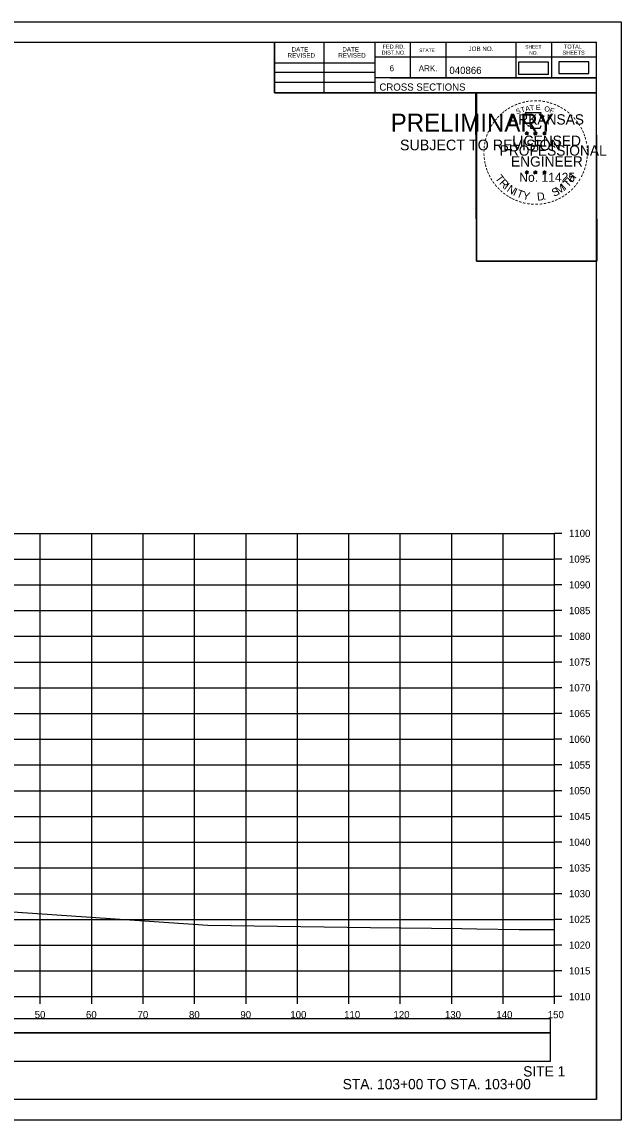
# Model space of a CAD drawing. Extents: x 1370565 to 1374448, y 301010 to 304637.
# Drawn here: x 1370781.5 to 1370898, y 301223.8 to 301437.2 of the extents above; entities that cross this region are included whole.
import ezdxf

# ---------------------------------------------------------------- set-up
doc = ezdxf.new("R2010")
doc.units = 0
for name, color, linetype in [('Default', 7, 'Continuous'), ('R_Axis', 7, 'Continuous'), ('R_Axis Annot', 7, 'Continuous'), ('R_Border', 7, 'Continuous'), ('R_Border PE', 7, 'Continuous'), ('R_Border Prem', 7, 'Continuous'), ('R_Draft', 7, 'Continuous'), ('R_Drive', 7, 'Continuous'), ('R_Exist Surface', 7, 'Continuous'), ('R_Grid', 7, 'Continuous'), ('R_No Plot', 7, 'Continuous')]:
    doc.layers.add(name, color=color, linetype=linetype)

msp = doc.modelspace()

# ---------------------------------------------------------------- linework, layer by layer
at = {"layer": 'Default'}
msp.add_lwpolyline([(1370878.02, 301427.05), (1370883.85, 301427.05), (1370883.85, 301429.36), (1370878.02, 301429.36)], close=True, dxfattribs=at)
at = {"layer": 'R_Axis'}
for p, q in [((1370885.03, 301247.81), (1370885.03, 301337.81)), ((1370886.43, 301337.81), (1370885.03, 301337.81)), ((1370886.43, 301332.81), (1370885.03, 301332.81)), ((1370886.43, 301327.81), (1370885.03, 301327.81)), ((1370886.43, 301322.81), (1370885.03, 301322.81)), ((1370886.43, 301317.81), (1370885.03, 301317.81)), ((1370886.43, 301312.81), (1370885.03, 301312.81)), ((1370886.43, 301307.81), (1370885.03, 301307.81)), ((1370886.43, 301302.81), (1370885.03, 301302.81)), ((1370886.43, 301297.81), (1370885.03, 301297.81)), ((1370886.43, 301292.81), (1370885.03, 301292.81)), ((1370886.43, 301287.81), (1370885.03, 301287.81)), ((1370886.43, 301282.81), (1370885.03, 301282.81)), ((1370886.43, 301277.81), (1370885.03, 301277.81)), ((1370886.43, 301272.81), (1370885.03, 301272.81)), ((1370886.43, 301267.81), (1370885.03, 301267.81)), ((1370886.43, 301262.81), (1370885.03, 301262.81)), ((1370886.43, 301257.81), (1370885.03, 301257.81)), ((1370886.43, 301252.81), (1370885.03, 301252.81)), ((1370585.03, 301247.81), (1370885.03, 301247.81)), ((1370785.03, 301246.41), (1370785.03, 301247.81)), ((1370795.03, 301246.41), (1370795.03, 301247.81)), ((1370805.03, 301246.41), (1370805.03, 301247.81)), ((1370815.03, 301246.41), (1370815.03, 301247.81)), ((1370825.03, 301246.41), (1370825.03, 301247.81)), ((1370835.03, 301246.41), (1370835.03, 301247.81)), ((1370845.03, 301246.41), (1370845.03, 301247.81)), ((1370855.03, 301246.41), (1370855.03, 301247.81)), ((1370865.03, 301246.41), (1370865.03, 301247.81)), ((1370875.03, 301246.41), (1370875.03, 301247.81)), ((1370885.03, 301246.41), (1370885.03, 301247.81)), ((1370886.43, 301247.81), (1370885.03, 301247.81))]:
    msp.add_line(p, q, dxfattribs=at)
at = {"layer": 'R_Border'}
for p, q in [((1370577.03, 301433.27), (1370893.21, 301433.27)), ((1370830.57, 301423.39), (1370830.57, 301433.27)), ((1370840.25, 301423.39), (1370840.25, 301433.27)), ((1370850.11, 301433.27), (1370850.11, 301423.39)), ((1370856.95, 301433.27), (1370856.95, 301426.33)), ((1370863.89, 301433.27), (1370863.89, 301426.33)), ((1370877.47, 301433.27), (1370877.47, 301426.33)), ((1370884.41, 301433.27), (1370884.41, 301426.33)), ((1370893.21, 301227.81), (1370893.21, 301433.27)), ((1370830.57, 301429.25), (1370850.11, 301429.25)), ((1370893.21, 301430.33), (1370850.11, 301430.33)), ((1370893.21, 301430.35), (1370893.21, 301430.35)), ((1370830.57, 301427.39), (1370850.11, 301427.39)), ((1370830.57, 301425.45), (1370850.11, 301425.45)), ((1370893.21, 301426.33), (1370850.11, 301426.33)), ((1370853.07, 301426.33), (1370893.21, 301426.33)), ((1370893.21, 301423.39), (1370830.57, 301423.39)), ((1370893.21, 301227.81), (1370577.03, 301227.81))]:
    msp.add_line(p, q, dxfattribs=at)
at = {"layer": 'R_Border PE'}
for p, q in [((1370879.29, 301415.65), (1370879.64, 301415.54)), ((1370879.29, 301415.65), (1370879.54, 301415.6)), ((1370879.29, 301415.65), (1370879.53, 301415.53)), ((1370879.42, 301415.24), (1370879.64, 301415.54)), ((1370879.42, 301415.24), (1370879.55, 301415.48)), ((1370879.42, 301415.24), (1370879.64, 301415.46)), ((1370879.64, 301415.9), (1370879.6, 301415.65)), ((1370879.64, 301415.54), (1370879.64, 301415.9)), ((1370879.64, 301415.9), (1370879.69, 301415.65)), ((1370879.99, 301415.65), (1370879.64, 301415.54)), ((1370879.85, 301415.24), (1370879.64, 301415.54)), ((1370879.85, 301415.24), (1370879.64, 301415.45)), ((1370879.99, 301415.65), (1370879.7, 301415.6)), ((1370879.85, 301415.24), (1370879.72, 301415.53)), ((1370879.99, 301415.65), (1370879.78, 301415.55)), ((1370880.96, 301415.65), (1370881.31, 301415.54)), ((1370880.96, 301415.65), (1370881.21, 301415.6)), ((1370880.96, 301415.65), (1370881.2, 301415.53)), ((1370881.09, 301415.24), (1370881.31, 301415.54)), ((1370881.09, 301415.24), (1370881.22, 301415.48)), ((1370881.09, 301415.24), (1370881.31, 301415.46)), ((1370881.31, 301415.9), (1370881.27, 301415.65)), ((1370881.31, 301415.54), (1370881.31, 301415.9)), ((1370881.31, 301415.9), (1370881.36, 301415.65)), ((1370881.66, 301415.65), (1370881.31, 301415.54)), ((1370881.52, 301415.24), (1370881.31, 301415.54)), ((1370881.52, 301415.24), (1370881.31, 301415.45)), ((1370881.66, 301415.65), (1370881.37, 301415.6)), ((1370881.52, 301415.24), (1370881.39, 301415.53)), ((1370881.66, 301415.65), (1370881.45, 301415.55)), ((1370882.72, 301415.64), (1370883.07, 301415.53)), ((1370882.72, 301415.64), (1370882.98, 301415.59)), ((1370882.72, 301415.64), (1370882.96, 301415.51)), ((1370882.86, 301415.23), (1370883.07, 301415.53)), ((1370882.86, 301415.23), (1370882.98, 301415.47)), ((1370882.86, 301415.23), (1370883.07, 301415.45)), ((1370883.07, 301415.89), (1370883.03, 301415.64)), ((1370883.07, 301415.53), (1370883.07, 301415.89)), ((1370883.07, 301415.89), (1370883.12, 301415.64)), ((1370883.42, 301415.64), (1370883.07, 301415.53)), ((1370883.29, 301415.23), (1370883.07, 301415.53)), ((1370883.29, 301415.23), (1370883.07, 301415.44)), ((1370883.42, 301415.64), (1370883.13, 301415.59)), ((1370883.29, 301415.23), (1370883.15, 301415.52)), ((1370883.42, 301415.64), (1370883.22, 301415.53)), ((1370879.29, 301408.08), (1370879.64, 301407.96)), ((1370879.29, 301408.08), (1370879.54, 301408.03)), ((1370879.29, 301408.08), (1370879.52, 301407.95)), ((1370879.42, 301407.67), (1370879.64, 301407.96)), ((1370879.42, 301407.67), (1370879.55, 301407.91)), ((1370879.42, 301407.67), (1370879.63, 301407.88)), ((1370879.64, 301408.33), (1370879.59, 301408.08)), ((1370879.85, 301407.67), (1370879.63, 301407.88)), ((1370879.64, 301407.96), (1370879.64, 301408.33)), ((1370879.64, 301408.33), (1370879.68, 301408.08)), ((1370879.98, 301408.08), (1370879.64, 301407.96)), ((1370879.85, 301407.67), (1370879.64, 301407.96)), ((1370879.98, 301408.08), (1370879.7, 301408.03)), ((1370879.85, 301407.67), (1370879.71, 301407.96)), ((1370879.98, 301408.08), (1370879.78, 301407.97)), ((1370880.96, 301408.08), (1370881.3, 301407.96)), ((1370880.96, 301408.08), (1370881.21, 301408.03)), ((1370880.96, 301408.08), (1370881.19, 301407.95)), ((1370881.09, 301407.67), (1370881.3, 301407.96)), ((1370881.09, 301407.67), (1370881.21, 301407.91)), ((1370881.09, 301407.67), (1370881.3, 301407.88)), ((1370881.3, 301408.33), (1370881.26, 301408.08)), ((1370881.3, 301407.96), (1370881.3, 301408.33)), ((1370881.3, 301408.33), (1370881.35, 301408.08)), ((1370881.65, 301408.08), (1370881.3, 301407.96)), ((1370881.52, 301407.67), (1370881.3, 301407.96)), ((1370881.52, 301407.67), (1370881.3, 301407.88)), ((1370881.65, 301408.08), (1370881.37, 301408.03)), ((1370881.52, 301407.67), (1370881.38, 301407.96)), ((1370881.65, 301408.08), (1370881.45, 301407.97)), ((1370882.72, 301408.07), (1370883.07, 301407.95)), ((1370882.72, 301408.07), (1370882.98, 301408.02)), ((1370882.72, 301408.07), (1370882.96, 301407.94)), ((1370882.86, 301407.66), (1370883.07, 301407.95)), ((1370882.86, 301407.66), (1370882.98, 301407.9)), ((1370882.86, 301407.66), (1370883.07, 301407.87)), ((1370883.07, 301408.32), (1370883.03, 301408.07)), ((1370883.07, 301407.95), (1370883.07, 301408.32)), ((1370883.07, 301408.32), (1370883.12, 301408.07)), ((1370883.42, 301408.07), (1370883.07, 301407.95)), ((1370883.28, 301407.66), (1370883.07, 301407.95)), ((1370883.28, 301407.66), (1370883.07, 301407.87)), ((1370883.42, 301408.07), (1370883.13, 301408.02)), ((1370883.28, 301407.66), (1370883.15, 301407.95)), ((1370883.42, 301408.07), (1370883.21, 301407.96))]:
    msp.add_line(p, q, dxfattribs=at)
for points in [[(1370879.33, 301419.53), (1370879.6, 301418.7)], [(1370882.84, 301418.6), (1370882.98, 301418.89), (1370882.3, 301418.86), (1370882.45, 301419.53), (1370879.33, 301419.53)], [(1370879.82, 301417.1), (1370879.82, 301417.02), (1370880.39, 301417), (1370880.33, 301416.52), (1370882.2, 301416.52), (1370882.4, 301417.06)], [(1370879.64, 301415.9), (1370879.85, 301415.24), (1370879.29, 301415.65), (1370879.99, 301415.65), (1370879.42, 301415.24), (1370879.64, 301415.9)], [(1370881.31, 301415.9), (1370881.52, 301415.24), (1370880.96, 301415.65), (1370881.66, 301415.65), (1370881.09, 301415.24), (1370881.31, 301415.9)], [(1370883.07, 301415.89), (1370883.29, 301415.23), (1370882.72, 301415.64), (1370883.42, 301415.64), (1370882.86, 301415.23), (1370883.07, 301415.89)], [(1370879.64, 301408.33), (1370879.85, 301407.67), (1370879.29, 301408.08), (1370879.98, 301408.08), (1370879.42, 301407.67), (1370879.64, 301408.33)], [(1370881.3, 301408.33), (1370881.52, 301407.67), (1370880.96, 301408.08), (1370881.65, 301408.08), (1370881.09, 301407.67), (1370881.3, 301408.33)], [(1370883.07, 301408.32), (1370883.28, 301407.66), (1370882.72, 301408.07), (1370883.42, 301408.07), (1370882.86, 301407.66), (1370883.07, 301408.32)]]:
    msp.add_lwpolyline(points, dxfattribs=at)
for centre, radius in [((1370879.64, 301415.54), 0.172), ((1370879.64, 301415.54), 0.145), ((1370879.64, 301415.54), 0.116), ((1370879.64, 301415.54), 0.0991), ((1370879.64, 301415.54), 0.0747), ((1370879.64, 301415.54), 0.0495), ((1370879.64, 301415.54), 0.0296), ((1370881.31, 301415.54), 0.172), ((1370881.31, 301415.54), 0.145), ((1370881.31, 301415.54), 0.116), ((1370881.31, 301415.54), 0.0991), ((1370881.31, 301415.54), 0.0747), ((1370881.31, 301415.54), 0.0495), ((1370881.31, 301415.54), 0.0296), ((1370883.07, 301415.53), 0.172), ((1370883.07, 301415.53), 0.145), ((1370883.07, 301415.53), 0.116), ((1370883.07, 301415.53), 0.0991), ((1370883.07, 301415.53), 0.0747), ((1370883.07, 301415.53), 0.0495), ((1370883.07, 301415.53), 0.0296), ((1370879.63, 301407.96), 0.172), ((1370879.63, 301407.96), 0.145), ((1370879.63, 301407.96), 0.116), ((1370879.63, 301407.96), 0.0991), ((1370879.63, 301407.96), 0.0747), ((1370879.63, 301407.96), 0.0495), ((1370879.63, 301407.96), 0.0296), ((1370881.3, 301407.96), 0.172), ((1370881.3, 301407.96), 0.145), ((1370881.3, 301407.96), 0.116), ((1370881.3, 301407.96), 0.0991), ((1370881.3, 301407.96), 0.0747), ((1370881.3, 301407.96), 0.0495), ((1370881.3, 301407.96), 0.0296), ((1370883.07, 301407.95), 0.172), ((1370883.07, 301407.95), 0.145), ((1370883.07, 301407.95), 0.116), ((1370883.07, 301407.95), 0.0991), ((1370883.07, 301407.95), 0.0747), ((1370883.07, 301407.95), 0.0495), ((1370883.07, 301407.95), 0.0296)]:
    msp.add_circle(centre, radius, dxfattribs=at)
at = {"layer": 'R_Drive'}
for points in [[(1370885.89, 301427.13), (1370891.72, 301427.13), (1370891.72, 301429.44), (1370885.89, 301429.44)], [(1370585.82, 301240.8), (1370884.24, 301240.8), (1370884.24, 301243.5), (1370585.82, 301243.5)], [(1370585.82, 301235.27), (1370884.24, 301235.27), (1370884.24, 301240.8), (1370585.82, 301240.8)]]:
    msp.add_lwpolyline(points, close=True, dxfattribs=at)
at = {"layer": 'R_Exist Surface'}
msp.add_lwpolyline([(1370585.03, 301322.82), (1370588.17, 301321.7), (1370635.42, 301304.81), (1370693.69, 301283.04), (1370711.72, 301271.74), (1370714.71, 301269.88), (1370721.38, 301270.69), (1370724.97, 301271.11), (1370732.66, 301271.33), (1370735.03, 301271.39), (1370743.02, 301271.28), (1370745.5, 301271.24), (1370770.29, 301265.44), (1370773.23, 301264.75), (1370777.78, 301264.44), (1370817.58, 301261.66), (1370849.21, 301261.25), (1370867.01, 301261.03), (1370869.92, 301260.96), (1370878.14, 301260.88), (1370885.03, 301260.83)], dxfattribs=at)
at = {"layer": 'R_Grid'}
for p, q in [((1370585.03, 301337.81), (1370885.03, 301337.81)), ((1370785.03, 301247.81), (1370785.03, 301337.81)), ((1370795.03, 301247.81), (1370795.03, 301337.81)), ((1370805.03, 301247.81), (1370805.03, 301337.81)), ((1370815.03, 301247.81), (1370815.03, 301337.81)), ((1370825.03, 301247.81), (1370825.03, 301337.81)), ((1370835.03, 301247.81), (1370835.03, 301337.81)), ((1370845.03, 301247.81), (1370845.03, 301337.81)), ((1370855.03, 301247.81), (1370855.03, 301337.81)), ((1370865.03, 301247.81), (1370865.03, 301337.81)), ((1370875.03, 301247.81), (1370875.03, 301337.81)), ((1370885.03, 301247.81), (1370885.03, 301337.81)), ((1370585.03, 301332.81), (1370885.03, 301332.81)), ((1370585.03, 301327.81), (1370885.03, 301327.81)), ((1370585.03, 301322.81), (1370885.03, 301322.81)), ((1370585.03, 301317.81), (1370885.03, 301317.81)), ((1370585.03, 301312.81), (1370885.03, 301312.81)), ((1370585.03, 301307.81), (1370885.03, 301307.81)), ((1370585.03, 301302.81), (1370885.03, 301302.81)), ((1370585.03, 301297.81), (1370885.03, 301297.81)), ((1370585.03, 301292.81), (1370885.03, 301292.81)), ((1370585.03, 301287.81), (1370885.03, 301287.81)), ((1370585.03, 301282.81), (1370885.03, 301282.81)), ((1370585.03, 301277.81), (1370885.03, 301277.81)), ((1370585.03, 301272.81), (1370885.03, 301272.81)), ((1370585.03, 301267.81), (1370885.03, 301267.81)), ((1370585.03, 301262.81), (1370885.03, 301262.81)), ((1370585.03, 301257.81), (1370885.03, 301257.81)), ((1370585.03, 301252.81), (1370885.03, 301252.81)), ((1370585.03, 301247.81), (1370885.03, 301247.81))]:
    msp.add_line(p, q, dxfattribs=at)
at = {"layer": 'R_No Plot'}
for p, q in [((1370564.63, 301437.17), (1370897.96, 301437.17)), ((1370869.24, 301400.94), (1370869.24, 301400.94)), ((1370564.63, 301223.84), (1370897.96, 301223.84))]:
    msp.add_line(p, q, dxfattribs=at)
for points in [[(1370564.62, 301437.17), (1370897.96, 301437.17), (1370897.96, 301223.83), (1370564.62, 301223.83)], [(1370810.95, 301433.27), (1370830.57, 301433.27), (1370830.57, 301423.39), (1370846.68, 301423.39), (1370869.88, 301423.39), (1370869.88, 301390.72), (1370893.09, 301390.72), (1370893.21, 301227.81), (1370577.03, 301227.81), (1370577.03, 301433.27)], [(1370869.74, 301423.39), (1370893.09, 301423.39), (1370893.23, 301390.72), (1370869.88, 301390.72)]]:
    msp.add_lwpolyline(points, close=True, dxfattribs=at)

# ---------------------------------------------------------------- texts
at = {"layer": 'R_Axis Annot'}
for s, p in [('1100', (1370887.83, 301337.11)), ('1095', (1370887.83, 301332.11)), ('1090', (1370887.83, 301327.11)), ('1085', (1370887.83, 301322.11)), ('1080', (1370887.83, 301317.11)), ('1075', (1370887.83, 301312.11)), ('1070', (1370887.83, 301307.11)), ('1065', (1370887.83, 301302.11)), ('1060', (1370887.83, 301297.11)), ('1055', (1370887.83, 301292.11)), ('1050', (1370887.83, 301287.11)), ('1045', (1370887.83, 301282.11)), ('1040', (1370887.83, 301277.11)), ('1035', (1370887.83, 301272.11)), ('1030', (1370887.83, 301267.11)), ('1025', (1370887.83, 301262.11)), ('1020', (1370887.83, 301257.11)), ('1015', (1370887.83, 301252.11)), ('1010', (1370887.83, 301247.11)), ('50', (1370783.94, 301243.61)), ('60', (1370793.91, 301243.61)), ('70', (1370803.94, 301243.61)), ('80', (1370813.94, 301243.61)), ('90', (1370823.94, 301243.61)), ('100', (1370833.65, 301243.61)), ('110', (1370844.11, 301243.61)), ('120', (1370853.71, 301243.61)), ('130', (1370863.71, 301243.61)), ('140', (1370873.71, 301243.61)), ('150', (1370883.71, 301243.61))]:
    msp.add_text(s, height=1.4, dxfattribs=at).set_placement(p)
at = {"layer": 'R_Border'}
for s, height, p in [('REVISED', 0.879, (1370833.12, 301430.23)), ('DATE', 0.879, (1370833.9, 301431.41)), ('REVISED', 0.879, (1370842.98, 301430.23)), ('DATE', 0.879, (1370843.76, 301431.41)), ('DIST.NO.', 0.782, (1370851.39, 301430.81)), ('FED.RD.', 0.782, (1370851.59, 301431.99)), ('STATE', 0.684, (1370858.71, 301431.31)), ('JOB NO.', 0.879, (1370868.29, 301431.51)), ('SHEET', 0.684, (1370879.33, 301431.99)), ('NO.', 0.684, (1370880.11, 301430.81)), ('SHEETS', 0.782, (1370886.57, 301430.81)), ('TOTAL', 0.782, (1370886.85, 301431.99)), ('6', 1.17, (1370852.95, 301427.59)), ('ARK.', 1.172, (1370858.61, 301427.59)), ('040866', 1.4, (1370864.58, 301427.07)), ('CROSS SECTIONS', 1.4, (1370850.97, 301423.82))]:
    msp.add_text(s, height=height, rotation=360, dxfattribs=at).set_placement(p)
at = {"layer": 'R_Border PE'}
for s, height, rotation, p in [('-', 1.6, 34.0636, (1370876.22, 301419.7)), ('-', 1.6, 28.7918, (1370876.81, 301420.07)), ('-', 1.6, 24.3072, (1370877.45, 301420.38)), ('-', 1.6, 19.1761, (1370878.08, 301420.65)), ('T', 1, 16.4036, (1370878.6, 301419.54)), ('-', 1.6, 13.6301, (1370878.83, 301420.89)), ('A', 1, 11.2132, (1370879.43, 301419.79)), ('-', 1.6, 10.2193, (1370879.51, 301421.06)), ('T', 1, 6.0228, (1370880.28, 301419.95)), ('-', 1.6, 5.8968, (1370880.24, 301421.17)), ('-', 1.6, 0.1862, (1370881.01, 301421.24)), ('E', 1, 0.8323, (1370881.38, 301420.06)), ('-', 1.6, 357.743, (1370881.73, 301421.23)), ('-', 1.6, 352.1617, (1370882.48, 301421.17)), ('O', 1, 350.4515, (1370882.98, 301419.85)), ('-', 1.6, 347.2049, (1370883.19, 301421.06)), ('F', 1, 340.0707, (1370883.94, 301419.62)), ('-', 1.6, 342.3362, (1370883.83, 301420.9)), ('-', 1.6, 337.8551, (1370884.56, 301420.68)), ('-', 1.6, 334.1211, (1370885.2, 301420.41)), ('-', 1.6, 329.6409, (1370885.77, 301420.12)), ('-', 1.6, 50.6142, (1370873.88, 301417.54)), ('-', 1.6, 48.423, (1370874.28, 301418.03)), ('-', 1.6, 42.9622, (1370874.73, 301418.51)), ('-', 1.6, 38.9507, (1370875.16, 301418.92)), ('-', 1.6, 36.2317, (1370875.64, 301419.3)), ('ARKANSAS', 2, 360, (1370876.18, 301417.24)), ('S', 1, 21.594, (1370877.69, 301419.2)), ('-', 1.6, 325.8627, (1370886.42, 301419.76)), ('-', 1.6, 320.5297, (1370887.03, 301419.34)), ('-', 1.6, 315.5786, (1370887.63, 301418.85)), ('-', 1.6, 309.8797, (1370888.2, 301418.3)), ('-', 1.6, 62.8713, (1370872.83, 301415.84)), ('-', 1.6, 58.0706, (1370873.14, 301416.45)), ('-', 1.6, 54.2325, (1370873.46, 301416.98)), ('-', 1.6, 306.6522, (1370888.72, 301417.7)), ('-', 1.4, 303.6753, (1370889.21, 301417.13)), ('-', 1.6, 299.6684, (1370889.53, 301416.52)), ('-', 1.6, 75.461, (1370872.15, 301413.88)), ('-', 1.6, 72.3945, (1370872.35, 301414.59)), ('-', 1.6, 67.7743, (1370872.57, 301415.22)), ('LICENSED', 2, 360, (1370876.78, 301413.09)), ('DWB', 0.01, 360, (1370879.63, 301415.53)), ('DWB', 0.01, 360, (1370881.3, 301415.53)), ('DWB', 0.01, 360, (1370883.06, 301415.52)), ('-', 1.6, 294.6628, (1370889.85, 301415.91)), ('-', 1.6, 290.5728, (1370890.11, 301415.33)), ('-', 1.6, 285.1233, (1370890.34, 301414.75)), ('-', 1.6, 280.5493, (1370890.54, 301414.01)), ('-', 1.6, 89.0622, (1370871.92, 301411.78)), ('-', 1.6, 85.1863, (1370871.94, 301412.48)), ('-', 1.6, 81.2013, (1370872.02, 301413.17)), ('PROFESSIONAL', 2, 360, (1370874.36, 301411.19)), ('-', 1.6, 276.5962, (1370890.7, 301413.24)), ('-', 1.6, 274.3301, (1370890.76, 301412.52)), ('-', 1.6, 94.1959, (1370871.95, 301411.05)), ('-', 1.6, 98.9479, (1370872.03, 301410.38)), ('-', 1.6, 101.7149, (1370872.16, 301409.65)), ('ENGINEER', 2, 360, (1370876.55, 301409.06)), ('-', 1.6, 260.9953, (1370890.71, 301410.57)), ('-', 1.6, 263.5172, (1370890.78, 301411.22)), ('-', 1.6, 269.9407, (1370890.8, 301411.89)), ('-', 1.6, 105.4578, (1370872.32, 301409.06)), ('-', 1.6, 109.0874, (1370872.54, 301408.42)), ('-', 1.6, 114.0643, (1370872.79, 301407.83)), ('T', 1.54, 306.0406, (1370873.4, 301406.8)), ('No. 11425', 1.757, 360, (1370878.17, 301406.11)), ('DWB', 0.01, 360, (1370879.62, 301407.96)), ('DWB', 0.01, 360, (1370881.29, 301407.96)), ('DWB', 0.01, 360, (1370883.06, 301407.95)), ('H', 1.54, 54.6088, (1370888.52, 301405.84)), ('-', 1.6, 247.8887, (1370890.19, 301408.5)), ('-', 1.6, 252.8681, (1370890.42, 301409.17)), ('-', 1.6, 255.7626, (1370890.6, 301409.89)), ('-', 1.6, 115.7289, (1370873.1, 301407.21)), ('-', 1.6, 120.4471, (1370873.45, 301406.62)), ('-', 1.6, 125.8934, (1370873.86, 301406.06)), ('-', 1.6, 130.7181, (1370874.32, 301405.51)), ('R', 1.54, 314.005, (1370874.16, 301405.76)), ('I', 1.54, 321.9694, (1370875.06, 301404.82)), ('N', 1.54, 326.5002, (1370875.63, 301404.35)), ('M', 1.54, 32.6563, (1370885.78, 301403.57)), ('I', 1.54, 42.1136, (1370887.06, 301404.42)), ('T', 1.54, 46.6444, (1370887.63, 301404.9)), ('-', 1.6, 233.8452, (1370889.13, 301406.46)), ('-', 1.6, 239.0712, (1370889.54, 301407.12)), ('-', 1.6, 244.6197, (1370889.93, 301407.87)), ('-', 1.6, 134.2238, (1370874.84, 301404.97)), ('-', 1.6, 138.9338, (1370875.36, 301404.5)), ('-', 1.6, 144.6463, (1370875.92, 301404.1)), ('-', 1.6, 148.0898, (1370876.48, 301403.73)), ('I', 1.54, 335.3603, (1370876.83, 301403.57)), ('T', 1.54, 339.8912, (1370877.49, 301403.24)), ('Y', 1.54, 347.8556, (1370878.71, 301402.79)), ('D', 1.54, 6.3969, (1370881.7, 301402.43)), ('S', 1.54, 26.9312, (1370884.94, 301403.16)), ('-', 1.6, 212.2491, (1370886.62, 301403.97)), ('-', 1.6, 215.7363, (1370887.15, 301404.35)), ('-', 1.6, 221.0851, (1370887.7, 301404.82)), ('-', 1.6, 225.7653, (1370888.23, 301405.33)), ('-', 1.6, 231.2538, (1370888.7, 301405.9)), ('-', 1.6, 151.5704, (1370877.06, 301403.4)), ('-', 1.6, 154.6002, (1370877.58, 301403.15)), ('-', 1.6, 158.5612, (1370878.2, 301402.9)), ('-', 1.6, 162.7983, (1370878.89, 301402.69)), ('-', 1.6, 167.5555, (1370879.6, 301402.52)), ('-', 1.6, 173.1155, (1370880.38, 301402.41)), ('-', 1.6, 176.5183, (1370881.12, 301402.36)), ('-', 1.6, 181.5918, (1370881.87, 301402.38)), ('-', 1.6, 185.8167, (1370882.68, 301402.45)), ('-', 1.6, 191.2858, (1370883.41, 301402.59)), ('.', 1.54, 13.7642, (1370882.89, 301402.56)), ('-', 1.6, 195.4743, (1370884.14, 301402.79)), ('-', 1.6, 200.7184, (1370884.82, 301403.03)), ('-', 1.6, 204.2516, (1370885.44, 301403.3)), ('-', 1.6, 207.3568, (1370886.06, 301403.62))]:
    msp.add_text(s, height=height, rotation=rotation, dxfattribs=at).set_placement(p)
at = {"layer": 'R_Border Prem'}
for s, height, p in [('PRELIMINARY', 3.5, (1370853.16, 301415.86)), ('DWB', 0.01, (1370853.9, 301417.71)), ('SUBJECT TO REVISION', 2.0751, (1370854.97, 301412.23))]:
    msp.add_text(s, height=height, rotation=360, dxfattribs=at).set_placement(p)
at = {"layer": 'R_Draft'}
for s, p in [('SITE 1', (1370878.93, 301232.29)), ('STA. 103+00 TO STA. 103+00', (1370843.83, 301229.81))]:
    msp.add_text(s, height=2, dxfattribs=at).set_placement(p)

doc.saveas('drawing.dxf')
